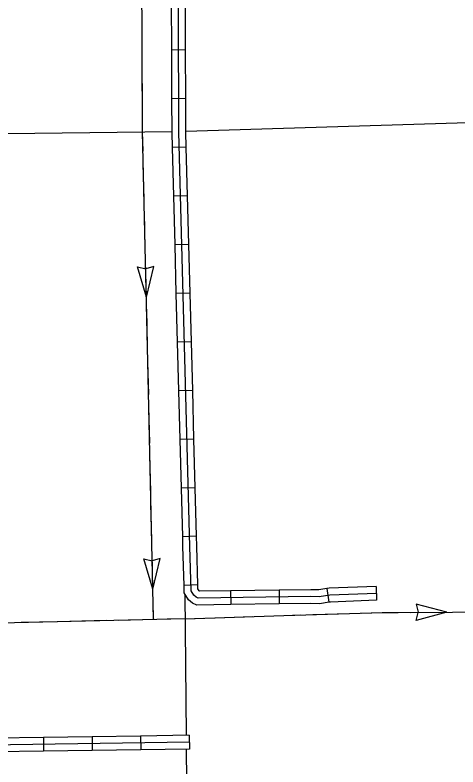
# Model space of a CAD drawing. Extents: x 1084508 to 1142749, y 1057638 to 1093403.
# Drawn here: x 1099132 to 1100641, y 1061674 to 1064234 of the extents above; entities that cross this region are included whole.
import ezdxf

# ---------------------------------------------------------------- set-up
doc = ezdxf.new("R2010")
doc.units = 0
for name, color, linetype in [('Level 32', 7, 'Continuous'), ('Level 43', 7, 'Continuous'), ('Level 5', 7, 'Continuous')]:
    doc.layers.add(name, color=color, linetype=linetype)

msp = doc.modelspace()

# ---------------------------------------------------------------- linework, layer by layer
at = {"layer": 'Level 32'}
for p, q in [((1099713.4, 1064115.4), (1099666.3, 1064115.3)), ((1099713.9, 1063949.7), (1099666.8, 1063949.5)), ((1099715.6, 1063784.5), (1099668.6, 1063783.3)), ((1099720, 1063618.9), (1099673, 1063617.6)), ((1099724.4, 1063453.2), (1099677.3, 1063451.9)), ((1099728.8, 1063287.5), (1099681.7, 1063286.3)), ((1099733.1, 1063121.8), (1099686.1, 1063120.6)), ((1099737.5, 1062956.2), (1099690.5, 1062954.9)), ((1099741.9, 1062790.5), (1099694.8, 1062789.2)), ((1099746.3, 1062624.8), (1099699.2, 1062623.6)), ((1099750.6, 1062459.1), (1099703.6, 1062457.9)), ((1099755, 1062293.5), (1099708, 1062292.2)), ((1100362.2, 1062288.4), (1100364, 1062241.4)), ((1099866.2, 1062273.5), (1099866.9, 1062226.4)), ((1100031.9, 1062275.9), (1100032.6, 1062228.8)), ((1100194, 1062280.9), (1100201.2, 1062234.4)), ((1099228.9, 1061774.3), (1099229.5, 1061727.2)), ((1099394.6, 1061776.7), (1099395.3, 1061729.6)), ((1099560.3, 1061779.1), (1099561, 1061732)), ((1099726, 1061781.5), (1099726.7, 1061734.5))]:
    msp.add_line(p, q, dxfattribs=at)
for points in [[(1099728, 1062424.8), (1099690.8, 1063835.1), (1099688.1, 1064646.1), (1099679.8, 1064757.4), (1099676.5, 1064845.9), (1099677.4, 1065507.4)], [(1099666.3, 1064115.3), (1099665.7, 1064281)], [(1099713.4, 1064115.4), (1099712.8, 1064281.1)], [(1099666.8, 1063949.5), (1099666.3, 1064115.3)], [(1099713.9, 1063949.7), (1099713.4, 1064115.4)], [(1099668.6, 1063783.3), (1099667.2, 1063834.8), (1099666.8, 1063949.5)], [(1099715.6, 1063784.5), (1099714.3, 1063835.5), (1099713.9, 1063949.7)], [(1099673, 1063617.6), (1099668.6, 1063783.3)], [(1099720, 1063618.9), (1099715.6, 1063784.5)], [(1099677.3, 1063451.9), (1099673, 1063617.6)], [(1099724.4, 1063453.2), (1099720, 1063618.9)], [(1099681.7, 1063286.3), (1099677.3, 1063451.9)], [(1099728.8, 1063287.5), (1099724.4, 1063453.2)], [(1099686.1, 1063120.6), (1099681.7, 1063286.3)], [(1099733.1, 1063121.8), (1099728.8, 1063287.5)], [(1099690.5, 1062954.9), (1099686.1, 1063120.6)], [(1099737.5, 1062956.2), (1099733.1, 1063121.8)], [(1099694.8, 1062789.2), (1099690.5, 1062954.9)], [(1099741.9, 1062790.5), (1099737.5, 1062956.2)], [(1099699.2, 1062623.6), (1099694.8, 1062789.2)], [(1099746.3, 1062624.8), (1099741.9, 1062790.5)], [(1099703.6, 1062457.9), (1099699.2, 1062623.6)], [(1099750.6, 1062459.1), (1099746.3, 1062624.8)], [(1099708, 1062292.2), (1099704.5, 1062424.2), (1099703.6, 1062457.9)], [(1099755, 1062293.5), (1099751.5, 1062425.4), (1099750.6, 1062459.1)], [(1100363.1, 1062264.9), (1100204.3, 1062258.7), (1100168.7, 1062253.1), (1100140.1, 1062253.9), (1099756.2, 1062248.4), (1099748.9, 1062251.6), (1099741.1, 1062258.2), (1099732, 1062273.2), (1099728, 1062424.8)], [(1099866.9, 1062226.4), (1099751.6, 1062224.8), (1099736.4, 1062231.3), (1099722.9, 1062242.7), (1099708.6, 1062266.3), (1099708, 1062292.2)], [(1099866.2, 1062273.5), (1099761.2, 1062272), (1099759.2, 1062273.7), (1099755.4, 1062280), (1099755, 1062293.5)], [(1100362.2, 1062288.4), (1100202, 1062282.2), (1100194, 1062280.9)], [(1100031.9, 1062275.9), (1099866.2, 1062273.5)], [(1100194, 1062280.9), (1100167.2, 1062276.7), (1100140.3, 1062277.4), (1100031.9, 1062275.9)], [(1100201.2, 1062234.4), (1100170.3, 1062229.6), (1100140, 1062230.3), (1100032.6, 1062228.8)], [(1100364, 1062241.4), (1100206.6, 1062235.2), (1100201.2, 1062234.4)], [(1100032.6, 1062228.8), (1099866.9, 1062226.4)], [(1099228.9, 1061774.3), (1099063.1, 1061771.9)], [(1099394.6, 1061776.7), (1099228.9, 1061774.3)], [(1099560.3, 1061779.1), (1099394.6, 1061776.7)], [(1099726, 1061781.5), (1099560.3, 1061779.1)], [(1099726.3, 1061758), (1098887.4, 1061745.8)], [(1099229.5, 1061727.2), (1099063.8, 1061724.8)], [(1099395.3, 1061729.6), (1099229.5, 1061727.2)], [(1099561, 1061732), (1099395.3, 1061729.6)], [(1099726.7, 1061734.5), (1099561, 1061732)]]:
    msp.add_lwpolyline(points, dxfattribs=at)
at = {"layer": 'Level 43'}
for p, q in [((1099580.1, 1063273.6), (1099549.8, 1063377)), ((1099549.8, 1063377), (1099577.6, 1063370.2)), ((1099605.5, 1063378.3), (1099578, 1063370.2)), ((1099580.1, 1063273.6), (1099605.5, 1063378.3)), ((1099601.7, 1062279.5), (1099571.6, 1062382.9)), ((1099571.6, 1062382.9), (1099599.5, 1062376.1)), ((1099627.3, 1062384.1), (1099599.8, 1062376.1)), ((1099601.7, 1062279.5), (1099627.3, 1062384.1)), ((1100602.8, 1062200.7), (1100498.6, 1062228.2)), ((1100498.6, 1062228.2), (1100506.1, 1062200.5)), ((1100602.8, 1062200.7), (1100498.8, 1062172.4)), ((1100498.8, 1062172.4), (1100506.1, 1062200.1))]:
    msp.add_line(p, q, dxfattribs=at)
for points in [[(1099566.8, 1063836.7), (1099562.7, 1064668.2)], [(1099565.5, 1064106), (1099564.9, 1064230.3)], [(1099566.3, 1063940.3), (1099565.7, 1064064.6)], [(1099566.8, 1063836.7), (1099566.5, 1063898.9)], [(1099603.9, 1062175.9), (1099585.3, 1063053.7), (1099566.8, 1063836.7)], [(1099568.4, 1063770.7), (1099566.8, 1063836.7)], [(1099572.3, 1063605), (1099569.3, 1063729.3)], [(1099576.2, 1063439.3), (1099573.2, 1063563.6)], [(1099580.1, 1063273.6), (1099577.2, 1063397.9)], [(1099582.5, 1063170.1), (1099581.1, 1063232.2)], [(1099584, 1063107.9), (1099582.5, 1063170.1)], [(1099587.6, 1062942.3), (1099585.3, 1063053.7), (1099585, 1063066.5)], [(1099591.1, 1062776.6), (1099588.5, 1062900.8)], [(1099594.7, 1062610.9), (1099592, 1062735.1)], [(1099598.2, 1062445.2), (1099595.5, 1062569.4)], [(1099601.7, 1062279.5), (1099599, 1062403.8)], [(1099603.9, 1062175.9), (1099602.6, 1062238.1)], [(1099712.3, 1062178.2), (1100047.9, 1062189.8), (1100382.4, 1062199.8), (1100862.4, 1062201.7), (1101410.7, 1062208.5), (1101931.8, 1062221.8), (1102654.1, 1062238), (1102676.4, 1062238.9), (1102685.4, 1062240.6), (1102699.2, 1062241.1), (1102708.7, 1062239.9), (1102715.9, 1062238.7), (1102734, 1062233.4), (1102745.5, 1062230.5), (1102755.9, 1062229), (1102768.4, 1062228.6), (1102797.4, 1062227.6)], [(1099712.3, 1062178.2), (1099774.4, 1062180.4)], [(1099815.8, 1062181.8), (1099940, 1062186.1)], [(1099981.5, 1062187.5), (1100047.9, 1062189.8), (1100105.7, 1062191.6)], [(1100147.1, 1062192.8), (1100271.3, 1062196.5)], [(1100312.8, 1062197.8), (1100382.4, 1062199.8), (1100437, 1062200)], [(1100478.5, 1062200.2), (1100602.8, 1062200.7)], [(1099712.3, 1062178.2), (1098886.2, 1062159.3), (1098361.8, 1062150.6), (1098102.9, 1062011.4), (1097498.6, 1062010.1)], [(1099277.4, 1062168.3), (1099153.1, 1062165.4)], [(1099443.1, 1062172.1), (1099318.8, 1062169.2)], [(1099608.8, 1062175.9), (1099484.5, 1062173)], [(1099712.3, 1062178.2), (1099650.2, 1062176.8)]]:
    msp.add_lwpolyline(points, dxfattribs=at)
at = {"layer": 'Level 5'}
for points in [[(1101786.4, 1063894.3), (1101377.5, 1063889.1), (1099714.3, 1063838)], [(1099667.2, 1063837), (1098451, 1063821.7)], [(1099716.3, 1061781.4), (1099711.5, 1062261.7)], [(1099728.6, 1060548.7), (1099716.7, 1061734.3)]]:
    msp.add_lwpolyline(points, dxfattribs=at)

doc.saveas('drawing.dxf')
